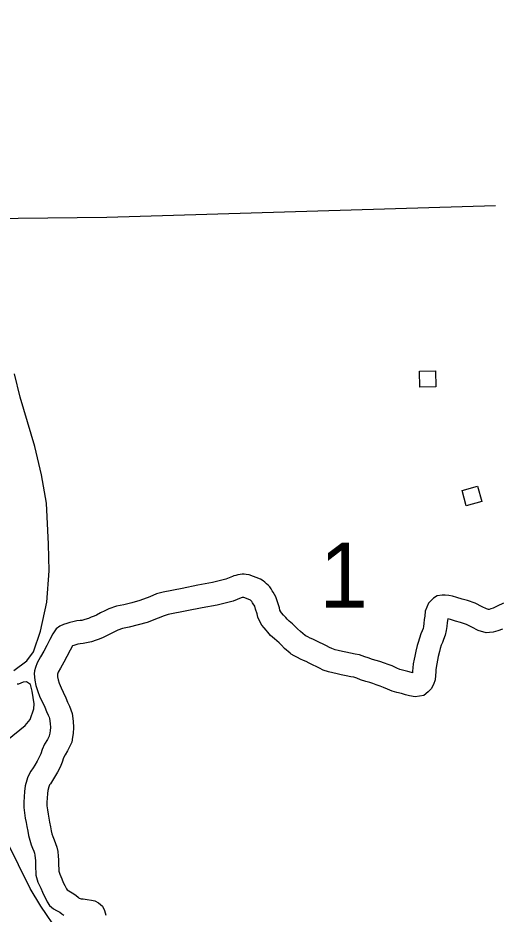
# Model space of a CAD drawing. Extents: x -19 to 366, y -4 to 359.
# Drawn here: x 162.289 to 162.883, y 179.195 to 180.299 of the extents above; entities that cross this region are included whole.
import ezdxf

# ---------------------------------------------------------------- set-up
doc = ezdxf.new("R2010")
doc.units = 0
for name, color, linetype in [('21', 7, 'Continuous'), ('R_Axis', 7, 'Continuous'), ('R_Axis Annot', 7, 'Continuous'), ('R_Border Prem', 7, 'Continuous'), ('Sheet Fence', 7, 'Continuous'), ('T_Notes', 7, 'Continuous')]:
    doc.layers.add(name, color=color, linetype=linetype)

msp = doc.modelspace()

# ---------------------------------------------------------------- linework, layer by layer
at = {"layer": '21'}
for points in [[(162.7842, 179.8439), (162.784, 179.8636), (162.8038, 179.8638), (162.804, 179.8441)], [(162.8555, 179.7219), (162.8606, 179.7029), (162.8416, 179.6977), (162.8364, 179.7167)]]:
    msp.add_lwpolyline(points, close=True, dxfattribs=at)
at = {"layer": 'R_Axis'}
msp.add_lwpolyline([(162.2165, 180.0511), (162.3987, 180.0533), (162.8775, 180.0674)], dxfattribs=at)
at = {"layer": 'R_Border Prem'}
for points in [[(162.3186, 179.736), (162.3101, 179.7705), (162.2922, 179.8313), (162.285, 179.8601)], [(162.2842, 179.4949), (162.3004, 179.5066), (162.3086, 179.5179), (162.3173, 179.5431), (162.325, 179.579), (162.328, 179.6176), (162.3271, 179.6506), (162.3247, 179.7009), (162.3186, 179.736)], [(162.2766, 179.4095), (162.2982, 179.427), (162.3044, 179.4345), (162.3088, 179.4474), (162.3095, 179.4539), (162.307, 179.4695), (162.3047, 179.4774), (162.3001, 179.481), (162.2959, 179.4806), (162.2901, 179.4778), (162.2886, 179.478)], [(162.3392, 179.1726), (162.3176, 179.2046), (162.3045, 179.2262), (162.2756, 179.2844)]]:
    msp.add_lwpolyline(points, dxfattribs=at)
at = {"layer": 'Sheet Fence'}
for points in [[(168.7902, 2.2442), (168.5607, 10.8615), (168.3304, 19.479), (168.0993, 28.0965), (167.8673, 36.7142), (167.6346, 45.3321), (167.4011, 53.95), (167.1668, 62.5681), (166.9316, 71.1863), (166.6957, 79.8047), (166.459, 88.4232), (166.2215, 97.0418), (165.9832, 105.6605), (165.7441, 114.2794), (165.5043, 122.8984), (165.2636, 131.5176), (165.0221, 140.1368), (164.7799, 148.7563), (164.5369, 157.3758), (164.2931, 165.9955), (164.0485, 174.6153), (163.8031, 183.2352), (163.5569, 191.8553), (163.31, 200.4755), (163.0623, 209.0959), (162.8138, 217.7164), (162.5645, 226.337), (162.3145, 234.9577), (162.0637, 243.5786), (161.8121, 252.1997), (161.5597, 260.8208), (161.3066, 269.4421), (161.0527, 278.0636), (160.798, 286.6851), (160.5426, 295.3068), (160.2864, 303.9287), (160.0294, 312.5507), (159.7717, 321.1728), (159.5132, 329.7951), (159.2539, 338.4175), (158.9939, 347.04)], [(0, 172.2839), (7.1335, 172.2883), (14.267, 172.3015), (21.4005, 172.3236), (28.5339, 172.3544), (35.6673, 172.3941), (42.8006, 172.4426), (49.9339, 172.4999), (57.0671, 172.566), (64.2002, 172.6409), (71.3332, 172.7246), (78.4661, 172.8172), (85.5989, 172.9186), (92.7315, 173.0287), (99.8641, 173.1477), (106.9964, 173.2755), (114.1286, 173.4122), (121.2606, 173.5576), (128.3925, 173.7119), (135.5241, 173.8749), (142.6555, 174.0468), (149.7867, 174.2275), (156.9177, 174.417), (164.0485, 174.6153), (171.179, 174.8224), (178.3092, 175.0383), (185.4392, 175.2631), (192.5688, 175.4966), (199.6982, 175.739), (206.8273, 175.9902), (213.9561, 176.2502), (221.0845, 176.5189), (228.2126, 176.7965), (235.3404, 177.083), (242.4677, 177.3782), (249.5948, 177.6822), (256.7214, 177.995), (263.8476, 178.3167), (270.9735, 178.6471), (278.0989, 178.9863), (285.2239, 179.3344), (292.3485, 179.6912), (299.4726, 180.0569), (306.5963, 180.4314), (313.7195, 180.8146), (320.8422, 181.2067), (327.9644, 181.6076), (335.0862, 182.0172), (342.2074, 182.4357)]]:
    msp.add_spline(points, degree=3, dxfattribs=at)
at = {"layer": 'T_Notes'}
for points in [[(162.7102, 179.5141), (162.7047, 179.5151), (162.699, 179.5163), (162.6932, 179.5173), (162.689, 179.5183), (162.6836, 179.5195), (162.6799, 179.5204), (162.676, 179.5218), (162.6731, 179.5231), (162.6694, 179.5251), (162.6652, 179.5271), (162.6607, 179.5293), (162.6567, 179.5314), (162.6527, 179.5332), (162.6493, 179.5346), (162.6463, 179.5361), (162.6439, 179.5373), (162.6435, 179.5376), (162.6432, 179.5379), (162.6372, 179.5429), (162.6339, 179.5463), (162.6304, 179.5496), (162.6274, 179.5523), (162.6236, 179.5557), (162.6208, 179.5579), (162.6193, 179.5599), (162.6165, 179.5631), (162.614, 179.566), (162.613, 179.5672), (162.6121, 179.5691), (162.6116, 179.5719), (162.6091, 179.5792), (162.6071, 179.5856), (162.6037, 179.5913), (162.6027, 179.5931), (162.6012, 179.5954), (162.5995, 179.5977), (162.5977, 179.5998), (162.5957, 179.6017), (162.5936, 179.6035), (162.5914, 179.6052), (162.5883, 179.6072), (162.5743, 179.6128), (162.5705, 179.6132), (162.568, 179.6134), (162.5654, 179.6133), (162.5629, 179.6131), (162.5603, 179.6126), (162.5579, 179.612), (162.5554, 179.6112), (162.5536, 179.6104), (162.5456, 179.6071), (162.5289, 179.603), (162.5111, 179.5998), (162.4918, 179.596), (162.4681, 179.5913), (162.4602, 179.5892), (162.4518, 179.5856), (162.4396, 179.5811), (162.4298, 179.5782), (162.42, 179.5757), (162.4106, 179.5739), (162.4015, 179.5706), (162.3963, 179.5682), (162.3912, 179.5658), (162.3862, 179.563), (162.3833, 179.5616), (162.3797, 179.5603), (162.3761, 179.559), (162.3717, 179.5575), (162.3682, 179.5565), (162.3662, 179.5562), (162.3621, 179.5558), (162.3568, 179.5549), (162.3533, 179.5539), (162.3495, 179.5528), (162.3455, 179.5514), (162.3409, 179.5494), (162.3366, 179.5462), (162.3322, 179.54), (162.3287, 179.5328), (162.3248, 179.5257), (162.3212, 179.5188), (162.317, 179.5116), (162.3131, 179.5044), (162.3109, 179.4987), (162.3099, 179.4945), (162.3094, 179.4909), (162.3101, 179.4829), (162.3113, 179.4765), (162.3133, 179.47), (162.3165, 179.462), (162.3195, 179.4559), (162.3224, 179.4496), (162.3247, 179.4441), (162.3268, 179.4397), (162.3277, 179.4372), (162.3282, 179.4355), (162.329, 179.4296)], [(162.7031, 179.4865), (162.6993, 179.4872), (162.6935, 179.4884), (162.6874, 179.4895), (162.6825, 179.4906), (162.6772, 179.4919), (162.6719, 179.4931), (162.6654, 179.4954), (162.6606, 179.4976), (162.6566, 179.4997), (162.6528, 179.5015), (162.6479, 179.5039), (162.6442, 179.5058), (162.6412, 179.5072), (162.6374, 179.5088), (162.6337, 179.5107), (162.6294, 179.5128), (162.6261, 179.5151), (162.6247, 179.5163), (162.6178, 179.5221), (162.614, 179.526), (162.611, 179.5288), (162.6084, 179.5312), (162.6053, 179.534), (162.6003, 179.538), (162.5973, 179.542), (162.5952, 179.5444), (162.5925, 179.5474), (162.5896, 179.5508), (162.5877, 179.5542), (162.5848, 179.5606), (162.5841, 179.5647), (162.5821, 179.5704), (162.581, 179.574), (162.5792, 179.577), (162.5784, 179.5783), (162.5779, 179.5791), (162.5775, 179.5797), (162.5769, 179.5803), (162.5763, 179.5809), (162.5757, 179.5815), (162.5751, 179.5819), (162.5674, 179.5849), (162.5672, 179.5849), (162.5667, 179.5849), (162.5663, 179.5848), (162.5658, 179.5847), (162.5654, 179.5846), (162.5645, 179.5842), (162.5544, 179.5801), (162.5348, 179.5752), (162.5164, 179.5719), (162.4973, 179.5681), (162.4745, 179.5636), (162.4694, 179.5622), (162.4623, 179.5592), (162.4485, 179.5541), (162.4374, 179.5509), (162.4262, 179.548), (162.4182, 179.5464), (162.4123, 179.5443), (162.4083, 179.5425), (162.4041, 179.5404), (162.3994, 179.5379), (162.3945, 179.5354), (162.3893, 179.5335), (162.3856, 179.5322), (162.3801, 179.5303), (162.374, 179.5287), (162.3699, 179.528), (162.366, 179.5276), (162.363, 179.5271), (162.3609, 179.5265), (162.3581, 179.5257), (162.3566, 179.5252), (162.3539, 179.5198), (162.3498, 179.5122), (162.346, 179.5051), (162.3418, 179.4977), (162.339, 179.4926), (162.3381, 179.4903), (162.338, 179.4898), (162.3383, 179.4869), (162.3389, 179.4834), (162.3401, 179.4794), (162.3425, 179.4735), (162.3452, 179.468), (162.3484, 179.461), (162.3506, 179.4557), (162.3529, 179.4508), (162.3546, 179.4464), (162.3561, 179.4417), (162.3574, 179.4323)], [(162.8875, 179.5779), (162.8794, 179.5741), (162.8745, 179.5717), (162.8718, 179.5707), (162.8696, 179.5701), (162.8689, 179.57), (162.8666, 179.5707), (162.8612, 179.5734), (162.8527, 179.5776), (162.8431, 179.5809), (162.8364, 179.5828), (162.8299, 179.5848), (162.8246, 179.5862), (162.8201, 179.5871), (162.8157, 179.5876), (162.812, 179.5876), (162.8056, 179.5866), (162.8013, 179.5837), (162.7949, 179.5779), (162.7911, 179.568), (162.7905, 179.5619), (162.7899, 179.5575), (162.7893, 179.5525), (162.7889, 179.549), (162.7883, 179.5464), (162.7873, 179.5438), (162.7857, 179.54), (162.7838, 179.5348), (162.7822, 179.5294), (162.7812, 179.5254), (162.7793, 179.5186), (162.7781, 179.5126), (162.7774, 179.5086), (162.7762, 179.5032), (162.7756, 179.498), (162.7755, 179.4938), (162.7755, 179.492), (162.7742, 179.4923), (162.7694, 179.4937), (162.7632, 179.4952), (162.7596, 179.4962), (162.756, 179.4978), (162.7502, 179.5004), (162.7453, 179.5021), (162.7407, 179.5038), (162.7353, 179.5059), (162.7306, 179.5072), (162.7262, 179.5085), (162.7209, 179.5102), (162.7168, 179.5118), (162.7102, 179.5141)], [(162.886, 179.5458), (162.8806, 179.5436), (162.8745, 179.5421), (162.8703, 179.5416), (162.8661, 179.5413), (162.8563, 179.5441), (162.8486, 179.548), (162.8418, 179.5513), (162.8346, 179.5538), (162.8282, 179.5556), (162.822, 179.5575), (162.8187, 179.5584), (162.8181, 179.554), (162.8175, 179.5491), (162.8169, 179.5441), (162.8156, 179.5384), (162.8137, 179.5331), (162.8121, 179.5294), (162.8108, 179.526), (162.8096, 179.5218), (162.8086, 179.518), (162.8069, 179.512), (162.806, 179.5075), (162.8053, 179.5032), (162.8043, 179.4983), (162.8039, 179.4958), (162.8039, 179.4933), (162.8038, 179.4885), (162.8031, 179.4835), (162.8013, 179.4775), (162.7982, 179.4724), (162.7948, 179.4687), (162.7894, 179.4641), (162.7786, 179.4623), (162.7718, 179.4636), (162.7667, 179.4648), (162.7619, 179.4663), (162.7562, 179.4677), (162.7503, 179.4692), (162.7444, 179.4718), (162.7396, 179.474), (162.7357, 179.4754), (162.7306, 179.4773), (162.7263, 179.4789), (162.7228, 179.4799), (162.7179, 179.4814), (162.7114, 179.4834), (162.7069, 179.4852), (162.7031, 179.4865)], [(162.329, 179.4296), (162.3293, 179.4246), (162.3291, 179.4207), (162.3285, 179.4175), (162.328, 179.4143), (162.3278, 179.4139), (162.3257, 179.4098), (162.3223, 179.4042), (162.3193, 179.3976), (162.3174, 179.392), (162.3156, 179.3879), (162.3132, 179.3832), (162.3102, 179.3781), (162.3082, 179.3749), (162.3054, 179.3708), (162.3031, 179.3671), (162.3011, 179.3626), (162.3002, 179.3596), (162.2983, 179.3528), (162.2973, 179.3459), (162.2969, 179.3393), (162.2966, 179.3328), (162.2967, 179.3262), (162.2975, 179.3196), (162.2985, 179.3131), (162.2996, 179.3076), (162.3005, 179.3028), (162.3016, 179.297), (162.3025, 179.2916), (162.3039, 179.286), (162.3058, 179.2802), (162.3075, 179.2761), (162.3089, 179.2722), (162.3099, 179.2697), (162.3104, 179.2672), (162.3108, 179.2635), (162.311, 179.2606), (162.311, 179.2573), (162.3111, 179.2539), (162.3112, 179.2503), (162.3113, 179.2477), (162.3115, 179.2428), (162.3141, 179.2341), (162.3174, 179.2267), (162.3197, 179.2217), (162.3219, 179.2171), (162.3238, 179.2135), (162.3254, 179.21), (162.3281, 179.2055), (162.3331, 179.2012), (162.337, 179.1993), (162.341, 179.1971), (162.3436, 179.1952), (162.346, 179.1933)], [(162.3574, 179.4323), (162.3577, 179.4247), (162.3574, 179.4173), (162.3565, 179.4125), (162.3556, 179.4064), (162.3535, 179.4017), (162.3505, 179.3958), (162.3474, 179.3908), (162.3457, 179.3871), (162.3439, 179.3817), (162.3413, 179.3758), (162.3382, 179.3696), (162.3344, 179.3633), (162.332, 179.3594), (162.3293, 179.3554), (162.3283, 179.3539), (162.3279, 179.3528), (162.3275, 179.3515), (162.3261, 179.3469), (162.3256, 179.3431), (162.3253, 179.3377), (162.325, 179.3325), (162.3251, 179.3281), (162.3257, 179.3233), (162.3265, 179.318), (162.3275, 179.313), (162.3284, 179.3081), (162.3296, 179.3022), (162.3304, 179.2973), (162.3312, 179.2938), (162.3324, 179.2902), (162.334, 179.2864), (162.3356, 179.2819), (162.3373, 179.2774), (162.3384, 179.2717), (162.3391, 179.2661), (162.3394, 179.2617), (162.3394, 179.2578), (162.3395, 179.2545), (162.3396, 179.2508), (162.3396, 179.2489), (162.3397, 179.2477), (162.3409, 179.2439), (162.3433, 179.2383), (162.3453, 179.2338), (162.3473, 179.2299), (162.3493, 179.226), (162.3499, 179.2247), (162.3501, 179.2246), (162.3562, 179.2211), (162.3608, 179.2179), (162.364, 179.2153), (162.3649, 179.2145), (162.3672, 179.2137), (162.3697, 179.2135), (162.3748, 179.2128), (162.38, 179.2118), (162.384, 179.2109), (162.3887, 179.2087), (162.3936, 179.2046), (162.3962, 179.1994), (162.3976, 179.1936)]]:
    msp.add_lwpolyline(points, dxfattribs=at)

# ---------------------------------------------------------------- texts
at = {"layer": 'R_Axis Annot'}
msp.add_text('1', height=0.08, dxfattribs=at).set_placement((162.6608, 179.5723))

doc.saveas('drawing.dxf')
